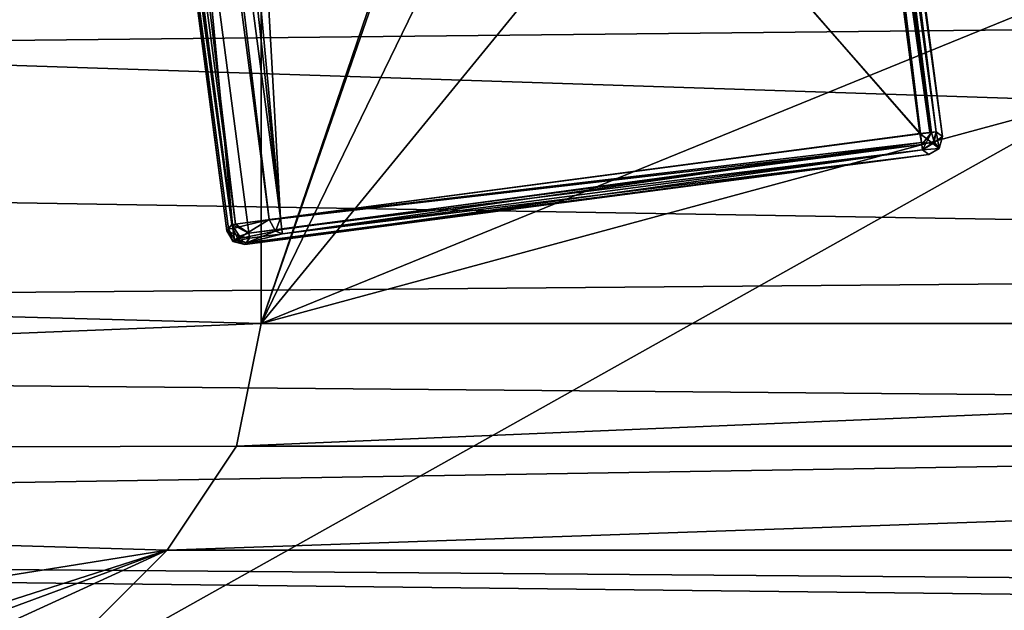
# Model space of a CAD drawing. Header units: millimetres. Extents: x -78 to 78, y -78 to 78.
# Tile 369 of 449: x -10.5 to -4.37, y 49.57 to 53.25. Entities that reach past the tile are written whole.
import ezdxf

# ---------------------------------------------------------------- set-up
doc = ezdxf.new("R2010")
doc.units = ezdxf.units.MM
doc.header["$LTSCALE"] = 41.718519
for name, color, linetype in [('10', 7, 'CONTINUOUS'), ('1745', 7, 'CONTINUOUS'), ('262', 7, 'CONTINUOUS'), ('278', 7, 'CONTINUOUS'), ('280', 7, 'CONTINUOUS'), ('282', 7, 'CONTINUOUS'), ('5470', 7, 'CONTINUOUS'), ('5476', 7, 'CONTINUOUS'), ('5479', 7, 'CONTINUOUS'), ('5480', 7, 'CONTINUOUS'), ('5483', 7, 'CONTINUOUS'), ('5484', 7, 'CONTINUOUS'), ('5485', 7, 'CONTINUOUS'), ('5486', 7, 'CONTINUOUS'), ('5489', 7, 'CONTINUOUS'), ('5490', 7, 'CONTINUOUS'), ('5491', 7, 'CONTINUOUS'), ('5492', 7, 'CONTINUOUS'), ('5493', 7, 'CONTINUOUS'), ('5494', 7, 'CONTINUOUS'), ('5496', 7, 'CONTINUOUS'), ('5497', 7, 'CONTINUOUS'), ('5500', 7, 'CONTINUOUS'), ('5501', 7, 'CONTINUOUS'), ('5502', 7, 'CONTINUOUS'), ('5503', 7, 'CONTINUOUS'), ('5504', 7, 'CONTINUOUS'), ('5505', 7, 'CONTINUOUS'), ('5507', 7, 'CONTINUOUS'), ('5508', 7, 'CONTINUOUS'), ('5509', 7, 'CONTINUOUS'), ('5510', 7, 'CONTINUOUS'), ('5512', 7, 'CONTINUOUS'), ('5513', 7, 'CONTINUOUS'), ('5515', 7, 'CONTINUOUS'), ('5516', 7, 'CONTINUOUS'), ('5518', 7, 'CONTINUOUS'), ('6', 7, 'CONTINUOUS'), ('748', 7, 'CONTINUOUS'), ('768', 7, 'CONTINUOUS'), ('987', 7, 'CONTINUOUS')]:
    doc.layers.add(name, color=color, linetype=linetype)

msp = doc.modelspace()

# ---------------------------------------------------------------- linework, layer by layer
at = {"layer": '10', "linetype": 'CONTINUOUS'}
for points in [[(-45.7061, 61.0325, -2), (10.3225, 53.3394, -2), (-47.73, 52.73, -2), (-45.7061, 61.0325, -2)], [(10.3225, 53.3394, -2), (11.6299, 51.7388, -2), (-47.73, 52.73, -2), (10.3225, 53.3394, -2)], [(-47.73, 52.73, -2), (11.6299, 51.7388, -2), (-44.1935, 51.2639, -2), (-47.73, 52.73, -2)], [(11.6299, 51.7388, -2), (13.4565, 50.7558, -2), (-44.1935, 51.2639, -2), (11.6299, 51.7388, -2)], [(13.4565, 50.7558, -2), (-33, 50, -2), (-44.1935, 51.2639, -2), (13.4565, 50.7558, -2)], [(13.4565, 50.7558, -2), (17.2264, 49.6033, -2), (-33, 50, -2), (13.4565, 50.7558, -2)], [(17.2264, 49.6033, -2), (19.2902, 49.3968, -2), (-33, 50, -2), (17.2264, 49.6033, -2)], [(-33, 50, -2), (19.2902, 49.3968, -2), (-30.8665, 49.1087, -2), (-33, 50, -2)]]:
    msp.add_3dface(points, dxfattribs=at)
at = {"layer": '1745', "linetype": 'CONTINUOUS'}
for points in [[(-7.9703, 75.9162, 28.7), (-31.0424, 69.7372, 28.7), (-28.8782, 50.0362, 28.7), (-7.9703, 75.9162, 28.7)], [(-19.091, 54.5266, 28.7), (-7.9703, 75.9162, 28.7), (-28.8782, 50.0362, 28.7), (-19.091, 54.5266, 28.7)]]:
    msp.add_3dface(points, dxfattribs=at)
at = {"layer": '262', "linetype": 'CONTINUOUS'}
for points in [[(-9, 68, 2), (-9, 51.3567, 2), (-4.8502, 63.531, 2), (-9, 68, 2)], [(-9, 51.3567, 2), (-6, 60, 2), (-4.8502, 63.531, 2), (-9, 51.3567, 2)], [(-6, 60, 2), (-9, 51.3567, 2), (-5.7024, 58.1354, 2), (-6, 60, 2)], [(-5.7024, 58.1354, 2), (-9, 51.3567, 2), (-4.8339, 56.447, 2), (-5.7024, 58.1354, 2)], [(-4.8339, 56.447, 2), (-9, 51.3567, 2), (-1.8192, 54.2828, 2), (-4.8339, 56.447, 2)], [(-9, 51.3567, 2), (9, 51.3567, 2), (1.8654, 54.2978, 2), (-9, 51.3567, 2)], [(-1.8192, 54.2828, 2), (-9, 51.3567, 2), (1.8654, 54.2978, 2), (-1.8192, 54.2828, 2)], [(-9, 51.3567, 2), (-9.1525, 50.5914, 2), (9, 51.3567, 2), (-9, 51.3567, 2)], [(9, 51.3567, 2), (-9.1525, 50.5914, 2), (9.1525, 50.5914, 2), (9, 51.3567, 2)], [(-9.1525, 50.5914, 2), (-9.5858, 49.9425, 2), (9.1525, 50.5914, 2), (-9.1525, 50.5914, 2)], [(9.1525, 50.5914, 2), (-9.5858, 49.9425, 2), (9.5858, 49.9425, 2), (9.1525, 50.5914, 2)], [(-9.5858, 49.9425, 2), (-14.4142, 45.1141, 2), (9.5858, 49.9425, 2), (-9.5858, 49.9425, 2)], [(9.5858, 49.9425, 2), (-14.4142, 45.1141, 2), (14.4142, 45.1141, 2), (9.5858, 49.9425, 2)]]:
    msp.add_3dface(points, dxfattribs=at)
at = {"layer": '278', "linetype": 'CONTINUOUS'}
for points in [[(-9.5858, 49.9425), (-14.4142, 45.1141), (-9.5858, 49.9425, 2), (-9.5858, 49.9425)], [(-14.4142, 45.1141), (-14.4142, 45.1141, 2), (-9.5858, 49.9425, 2), (-14.4142, 45.1141)]]:
    msp.add_3dface(points, dxfattribs=at)
at = {"layer": '280', "linetype": 'CONTINUOUS'}
for points in [[(-9.1524, 50.5914), (-9.1525, 50.5914, 2), (-9, 51.3567, 2), (-9.1524, 50.5914)], [(-9, 51.3567), (-9.1524, 50.5914), (-9, 51.3567, 2), (-9, 51.3567)], [(-9.1524, 50.5914), (-9.5858, 49.9425), (-9.1525, 50.5914, 2), (-9.1524, 50.5914)], [(-9.5858, 49.9425), (-9.5858, 49.9425, 2), (-9.1525, 50.5914, 2), (-9.5858, 49.9425)]]:
    msp.add_3dface(points, dxfattribs=at)
at = {"layer": '282', "linetype": 'CONTINUOUS'}
for points in [[(-9, 68), (-9, 51.3567), (-9, 68, 2), (-9, 68)], [(-9, 51.3567), (-9, 51.3567, 2), (-9, 68, 2), (-9, 51.3567)]]:
    msp.add_3dface(points, dxfattribs=at)
at = {"layer": '5470', "color": 7, "linetype": 'CONTINUOUS'}
for points in [[(-5.716, 58.8142, 21.92), (-4.8897, 52.5378, 21.92), (-9.9104, 58.262, 21.92), (-5.716, 58.8142, 21.92)], [(-9.9104, 58.262, 21.92), (-4.8897, 52.5378, 21.92), (-9.0841, 51.9856, 21.92), (-9.9104, 58.262, 21.92)]]:
    msp.add_3dface(points, dxfattribs=at)
at = {"layer": '5476', "color": 7, "linetype": 'CONTINUOUS'}
for points in [[(-4.8897, 52.5378, 21.92), (-5.716, 58.8142, 21.92), (-5.6497, 58.8229, 21.9457), (-4.8897, 52.5378, 21.92)], [(-5.6174, 58.8272, 22.0095), (-4.8193, 52.5471, 21.9496), (-5.6497, 58.8229, 21.9457), (-5.6174, 58.8272, 22.0095)], [(-4.8193, 52.5471, 21.9496), (-4.8897, 52.5378, 21.92), (-5.6497, 58.8229, 21.9457), (-4.8193, 52.5471, 21.9496)], [(-4.7909, 52.5508, 22.0121), (-4.8193, 52.5471, 21.9496), (-5.6174, 58.8272, 22.0095), (-4.7909, 52.5508, 22.0121)]]:
    msp.add_3dface(points, dxfattribs=at)
at = {"layer": '5479', "color": 7, "linetype": 'CONTINUOUS'}
for points in [[(-9.0841, 51.9856, 21.92), (-4.8897, 52.5378, 21.92), (-4.881, 52.4714, 21.9457), (-9.0841, 51.9856, 21.92)], [(-9.0841, 51.9856, 21.92), (-4.881, 52.4714, 21.9457), (-9.0754, 51.9192, 21.9457), (-9.0841, 51.9856, 21.92)], [(-4.881, 52.4714, 21.9457), (-4.8768, 52.4392, 22.0095), (-9.0754, 51.9192, 21.9457), (-4.881, 52.4714, 21.9457)], [(-9.0754, 51.9192, 21.9457), (-4.8768, 52.4392, 22.0095), (-9.0711, 51.887, 22.0095), (-9.0754, 51.9192, 21.9457)]]:
    msp.add_3dface(points, dxfattribs=at)
at = {"layer": '5480', "color": 7, "linetype": 'CONTINUOUS'}
for points in [[(-4.8897, 52.5378, 21.92), (-4.8193, 52.5471, 21.9496), (-4.881, 52.4714, 21.9457), (-4.8897, 52.5378, 21.92)], [(-4.8193, 52.5471, 21.9496), (-4.8768, 52.4392, 22.0095), (-4.881, 52.4714, 21.9457), (-4.8193, 52.5471, 21.9496)], [(-4.8768, 52.4392, 22.0095), (-4.8193, 52.5471, 21.9496), (-4.8039, 52.4886, 22.0054), (-4.8768, 52.4392, 22.0095)], [(-4.8193, 52.5471, 21.9496), (-4.7909, 52.5508, 22.0121), (-4.8039, 52.4886, 22.0054), (-4.8193, 52.5471, 21.9496)]]:
    msp.add_3dface(points, dxfattribs=at)
at = {"layer": '5483', "color": 7, "linetype": 'CONTINUOUS'}
for points in [[(-9.9104, 58.262, 21.92), (-9.1586, 51.9758, 21.9539), (-9.9904, 58.2515, 21.9608), (-9.9104, 58.262, 21.92)], [(-9.9104, 58.262, 21.92), (-9.0841, 51.9856, 21.92), (-9.1586, 51.9758, 21.9539), (-9.9104, 58.262, 21.92)], [(-9.183, 51.9726, 22.0121), (-10.009, 58.249, 22.0095), (-9.9904, 58.2515, 21.9608), (-9.183, 51.9726, 22.0121)], [(-9.1586, 51.9758, 21.9539), (-9.183, 51.9726, 22.0121), (-9.9904, 58.2515, 21.9608), (-9.1586, 51.9758, 21.9539)]]:
    msp.add_3dface(points, dxfattribs=at)
at = {"layer": '5484', "color": 7, "linetype": 'CONTINUOUS'}
for points in [[(-9.0754, 51.9192, 21.9457), (-9.183, 51.9726, 22.0121), (-9.1586, 51.9758, 21.9539), (-9.0754, 51.9192, 21.9457)], [(-9.0754, 51.9192, 21.9457), (-9.1334, 51.8998, 22.0054), (-9.183, 51.9726, 22.0121), (-9.0754, 51.9192, 21.9457)], [(-9.0841, 51.9856, 21.92), (-9.0754, 51.9192, 21.9457), (-9.1586, 51.9758, 21.9539), (-9.0841, 51.9856, 21.92)], [(-9.0754, 51.9192, 21.9457), (-9.0711, 51.887, 22.0095), (-9.1334, 51.8998, 22.0054), (-9.0754, 51.9192, 21.9457)]]:
    msp.add_3dface(points, dxfattribs=at)
at = {"layer": '5485', "color": 7, "linetype": 'CONTINUOUS'}
for points in [[(-4.8039, 52.4886, 22.0054), (-4.7909, 52.5508, 22.0121), (-4.7716, 52.4469, 22.3428), (-4.8039, 52.4886, 22.0054)], [(-4.7909, 52.5508, 22.0121), (-4.7516, 52.5207, 22.345), (-4.7716, 52.4469, 22.3428), (-4.7909, 52.5508, 22.0121)], [(-4.8768, 52.4392, 22.0095), (-4.8039, 52.4886, 22.0054), (-4.7716, 52.4469, 22.3428), (-4.8768, 52.4392, 22.0095)], [(-4.8375, 52.4088, 22.345), (-4.8768, 52.4392, 22.0095), (-4.7716, 52.4469, 22.3428), (-4.8375, 52.4088, 22.345)]]:
    msp.add_3dface(points, dxfattribs=at)
at = {"layer": '5486', "color": 7, "linetype": 'CONTINUOUS'}
for points in [[(-9.1751, 51.9491, 22.6097), (-9.7756, 58.2797, 22.8407), (-10.0078, 58.2737, 22.6097), (-9.1751, 51.9491, 22.6097)], [(-9.1751, 51.9491, 22.6097), (-8.9493, 52.0033, 22.8407), (-9.7756, 58.2797, 22.8407), (-9.1751, 51.9491, 22.6097)]]:
    msp.add_3dface(points, dxfattribs=at)
at = {"layer": '5489', "color": 7, "linetype": 'CONTINUOUS'}
for points in [[(-9.2131, 51.9333, 22.345), (-10.0486, 58.2791, 22.445), (-10.0486, 58.2791, 22.345), (-9.2131, 51.9333, 22.345)], [(-9.2131, 51.9333, 22.445), (-10.0486, 58.2791, 22.445), (-9.2131, 51.9333, 22.345), (-9.2131, 51.9333, 22.445)]]:
    msp.add_3dface(points, dxfattribs=at)
at = {"layer": '5490', "color": 7, "linetype": 'CONTINUOUS'}
for points in [[(-9.1334, 51.8998, 22.0054), (-9.2131, 51.9333, 22.345), (-9.183, 51.9726, 22.0121), (-9.1334, 51.8998, 22.0054)], [(-9.1747, 51.8672, 22.3428), (-9.2131, 51.9333, 22.345), (-9.1334, 51.8998, 22.0054), (-9.1747, 51.8672, 22.3428)], [(-9.0711, 51.887, 22.0095), (-9.1747, 51.8672, 22.3428), (-9.1334, 51.8998, 22.0054), (-9.0711, 51.887, 22.0095)], [(-9.0711, 51.887, 22.0095), (-9.1012, 51.8475, 22.345), (-9.1747, 51.8672, 22.3428), (-9.0711, 51.887, 22.0095)]]:
    msp.add_3dface(points, dxfattribs=at)
at = {"layer": '5491', "color": 7, "linetype": 'CONTINUOUS'}
for points in [[(-5.6174, 58.8272, 22.0095), (-5.5871, 58.8665, 22.345), (-4.7516, 52.5207, 22.345), (-5.6174, 58.8272, 22.0095)], [(-4.7909, 52.5508, 22.0121), (-5.6174, 58.8272, 22.0095), (-4.7516, 52.5207, 22.345), (-4.7909, 52.5508, 22.0121)]]:
    msp.add_3dface(points, dxfattribs=at)
at = {"layer": '5492', "color": 7, "linetype": 'CONTINUOUS'}
for points in [[(-4.8768, 52.4392, 22.0095), (-4.8375, 52.4088, 22.345), (-9.1012, 51.8475, 22.345), (-4.8768, 52.4392, 22.0095)], [(-9.0711, 51.887, 22.0095), (-4.8768, 52.4392, 22.0095), (-9.1012, 51.8475, 22.345), (-9.0711, 51.887, 22.0095)]]:
    msp.add_3dface(points, dxfattribs=at)
at = {"layer": '5493', "color": 7, "linetype": 'CONTINUOUS'}
for points in [[(-8.9493, 52.0033, 22.8407), (-9.1751, 51.9491, 22.6097), (-9.1437, 51.8844, 22.5942), (-8.9493, 52.0033, 22.8407)], [(-8.9093, 51.9306, 22.8187), (-8.9493, 52.0033, 22.8407), (-9.1437, 51.8844, 22.5942), (-8.9093, 51.9306, 22.8187)], [(-9.092, 51.8597, 22.5495), (-8.9093, 51.9306, 22.8187), (-9.1437, 51.8844, 22.5942), (-9.092, 51.8597, 22.5495)], [(-9.092, 51.8597, 22.5495), (-8.8662, 51.914, 22.7805), (-8.9093, 51.9306, 22.8187), (-9.092, 51.8597, 22.5495)]]:
    msp.add_3dface(points, dxfattribs=at)
at = {"layer": '5494', "color": 7, "linetype": 'CONTINUOUS'}
for points in [[(-10.009, 58.249, 22.0095), (-9.183, 51.9726, 22.0121), (-10.0486, 58.2791, 22.345), (-10.009, 58.249, 22.0095)], [(-9.183, 51.9726, 22.0121), (-9.2131, 51.9333, 22.345), (-10.0486, 58.2791, 22.345), (-9.183, 51.9726, 22.0121)]]:
    msp.add_3dface(points, dxfattribs=at)
at = {"layer": '5496', "color": 7, "linetype": 'CONTINUOUS'}
for points in [[(-9.1747, 51.8672, 22.3428), (-9.2131, 51.9333, 22.445), (-9.2131, 51.9333, 22.345), (-9.1747, 51.8672, 22.3428)], [(-9.1749, 51.8673, 22.4471), (-9.2131, 51.9333, 22.445), (-9.1747, 51.8672, 22.3428), (-9.1749, 51.8673, 22.4471)], [(-9.1012, 51.8475, 22.345), (-9.1012, 51.8475, 22.445), (-9.1749, 51.8673, 22.4471), (-9.1012, 51.8475, 22.345)], [(-9.1012, 51.8475, 22.345), (-9.1749, 51.8673, 22.4471), (-9.1747, 51.8672, 22.3428), (-9.1012, 51.8475, 22.345)]]:
    msp.add_3dface(points, dxfattribs=at)
at = {"layer": '5497', "color": 7, "linetype": 'CONTINUOUS'}
for points in [[(-8.9093, 51.9306, 22.8187), (-8.8785, 52.0127, 22.87), (-8.9493, 52.0033, 22.8407), (-8.9093, 51.9306, 22.8187)], [(-8.8699, 51.942, 22.8402), (-8.8785, 52.0127, 22.87), (-8.9093, 51.9306, 22.8187), (-8.8699, 51.942, 22.8402)], [(-8.8662, 51.914, 22.7805), (-8.8699, 51.942, 22.8402), (-8.9093, 51.9306, 22.8187), (-8.8662, 51.914, 22.7805)]]:
    msp.add_3dface(points, dxfattribs=at)
at = {"layer": '5500', "color": 7, "linetype": 'CONTINUOUS'}
for points in [[(-9.1012, 51.8475, 22.345), (-4.8375, 52.4088, 22.345), (-9.1012, 51.8475, 22.445), (-9.1012, 51.8475, 22.345)], [(-4.8375, 52.4088, 22.345), (-4.8375, 52.4088, 22.445), (-9.1012, 51.8475, 22.445), (-4.8375, 52.4088, 22.345)]]:
    msp.add_3dface(points, dxfattribs=at)
at = {"layer": '5501', "color": 7, "linetype": 'CONTINUOUS'}
for points in [[(-9.7756, 58.2797, 22.8407), (-8.9493, 52.0033, 22.8407), (-9.7048, 58.2891, 22.87), (-9.7756, 58.2797, 22.8407)], [(-8.9493, 52.0033, 22.8407), (-8.8785, 52.0127, 22.87), (-9.7048, 58.2891, 22.87), (-8.9493, 52.0033, 22.8407)]]:
    msp.add_3dface(points, dxfattribs=at)
at = {"layer": '5502', "color": 7, "linetype": 'CONTINUOUS'}
for points in [[(-5.716, 58.8142, 22.87), (-4.8304, 52.5456, 22.8501), (-5.6498, 58.8229, 22.8444), (-5.716, 58.8142, 22.87)], [(-5.716, 58.8142, 22.87), (-4.8927, 52.54, 22.87), (-4.8304, 52.5456, 22.8501), (-5.716, 58.8142, 22.87)], [(-5.6498, 58.8229, 22.8444), (-4.7911, 52.5508, 22.7805), (-5.6172, 58.8272, 22.7779), (-5.6498, 58.8229, 22.8444)], [(-4.8304, 52.5456, 22.8501), (-4.7911, 52.5508, 22.7805), (-5.6498, 58.8229, 22.8444), (-4.8304, 52.5456, 22.8501)]]:
    msp.add_3dface(points, dxfattribs=at)
at = {"layer": '5503', "color": 7, "linetype": 'CONTINUOUS'}
for points in [[(-4.7516, 52.5207, 22.345), (-4.7715, 52.447, 22.4471), (-4.7716, 52.4469, 22.3428), (-4.7516, 52.5207, 22.345)], [(-4.7516, 52.5207, 22.445), (-4.7715, 52.447, 22.4471), (-4.7516, 52.5207, 22.345), (-4.7516, 52.5207, 22.445)], [(-4.7715, 52.447, 22.4471), (-4.8375, 52.4088, 22.445), (-4.7716, 52.4469, 22.3428), (-4.7715, 52.447, 22.4471)], [(-4.8375, 52.4088, 22.445), (-4.8375, 52.4088, 22.345), (-4.7716, 52.4469, 22.3428), (-4.8375, 52.4088, 22.445)]]:
    msp.add_3dface(points, dxfattribs=at)
at = {"layer": '5504', "color": 7, "linetype": 'CONTINUOUS'}
for points in [[(-5.5871, 58.8665, 22.345), (-4.7516, 52.5207, 22.445), (-4.7516, 52.5207, 22.345), (-5.5871, 58.8665, 22.345)], [(-5.5871, 58.8665, 22.445), (-4.7516, 52.5207, 22.445), (-5.5871, 58.8665, 22.345), (-5.5871, 58.8665, 22.445)]]:
    msp.add_3dface(points, dxfattribs=at)
at = {"layer": '5505', "color": 7, "linetype": 'CONTINUOUS'}
for points in [[(-4.8927, 52.54, 22.87), (-5.716, 58.8142, 22.87), (-9.1823, 57.4536, 22.87), (-4.8927, 52.54, 22.87)], [(-9.7048, 58.2891, 22.87), (-8.8785, 52.0127, 22.87), (-9.4989, 57.6956, 22.87), (-9.7048, 58.2891, 22.87)], [(-9.4989, 57.6956, 22.87), (-8.8785, 52.0127, 22.87), (-9.3895, 57.5083, 22.87), (-9.4989, 57.6956, 22.87)], [(-9.3895, 57.5083, 22.87), (-8.8785, 52.0127, 22.87), (-9.1823, 57.4536, 22.87), (-9.3895, 57.5083, 22.87)], [(-8.8785, 52.0127, 22.87), (-4.8927, 52.54, 22.87), (-9.1823, 57.4536, 22.87), (-8.8785, 52.0127, 22.87)]]:
    msp.add_3dface(points, dxfattribs=at)
at = {"layer": '5507', "color": 7, "linetype": 'CONTINUOUS'}
for points in [[(-9.1751, 51.9491, 22.6097), (-10.0078, 58.2737, 22.6097), (-10.0363, 58.2699, 22.5495), (-9.1751, 51.9491, 22.6097)], [(-9.1751, 51.9491, 22.6097), (-10.0363, 58.2699, 22.5495), (-9.2036, 51.9454, 22.5495), (-9.1751, 51.9491, 22.6097)]]:
    msp.add_3dface(points, dxfattribs=at)
at = {"layer": '5508', "color": 7, "linetype": 'CONTINUOUS'}
for points in [[(-10.0363, 58.2699, 22.5495), (-10.0486, 58.2791, 22.445), (-9.2131, 51.9333, 22.445), (-10.0363, 58.2699, 22.5495)], [(-9.2036, 51.9454, 22.5495), (-10.0363, 58.2699, 22.5495), (-9.2131, 51.9333, 22.445), (-9.2036, 51.9454, 22.5495)]]:
    msp.add_3dface(points, dxfattribs=at)
at = {"layer": '5509', "color": 7, "linetype": 'CONTINUOUS'}
for points in [[(-5.6172, 58.8272, 22.7779), (-4.7911, 52.5508, 22.7805), (-5.5871, 58.8665, 22.445), (-5.6172, 58.8272, 22.7779)], [(-4.7911, 52.5508, 22.7805), (-4.7516, 52.5207, 22.445), (-5.5871, 58.8665, 22.445), (-4.7911, 52.5508, 22.7805)]]:
    msp.add_3dface(points, dxfattribs=at)
at = {"layer": '5510', "color": 7, "linetype": 'CONTINUOUS'}
for points in [[(-4.7911, 52.5508, 22.7805), (-4.8113, 52.4776, 22.7847), (-4.7516, 52.5207, 22.445), (-4.7911, 52.5508, 22.7805)], [(-4.7516, 52.5207, 22.445), (-4.8113, 52.4776, 22.7847), (-4.7715, 52.447, 22.4471), (-4.7516, 52.5207, 22.445)], [(-4.8113, 52.4776, 22.7847), (-4.8768, 52.4392, 22.7805), (-4.7715, 52.447, 22.4471), (-4.8113, 52.4776, 22.7847)], [(-4.8768, 52.4392, 22.7805), (-4.8375, 52.4088, 22.445), (-4.7715, 52.447, 22.4471), (-4.8768, 52.4392, 22.7805)]]:
    msp.add_3dface(points, dxfattribs=at)
at = {"layer": '5512', "color": 7, "linetype": 'CONTINUOUS'}
for points in [[(-9.1751, 51.9491, 22.6097), (-9.2036, 51.9454, 22.5495), (-9.1652, 51.8799, 22.5537), (-9.1751, 51.9491, 22.6097)], [(-9.1437, 51.8844, 22.5942), (-9.1751, 51.9491, 22.6097), (-9.1652, 51.8799, 22.5537), (-9.1437, 51.8844, 22.5942)], [(-9.092, 51.8597, 22.5495), (-9.1437, 51.8844, 22.5942), (-9.1652, 51.8799, 22.5537), (-9.092, 51.8597, 22.5495)]]:
    msp.add_3dface(points, dxfattribs=at)
at = {"layer": '5513', "color": 7, "linetype": 'CONTINUOUS'}
for points in [[(-4.7911, 52.5508, 22.7805), (-4.8927, 52.54, 22.87), (-4.8113, 52.4776, 22.7847), (-4.7911, 52.5508, 22.7805)], [(-4.8927, 52.54, 22.87), (-4.7911, 52.5508, 22.7805), (-4.8304, 52.5456, 22.8501), (-4.8927, 52.54, 22.87)], [(-4.8927, 52.54, 22.87), (-4.8827, 52.4845, 22.8544), (-4.8113, 52.4776, 22.7847), (-4.8927, 52.54, 22.87)], [(-4.8827, 52.4845, 22.8544), (-4.8768, 52.4392, 22.7805), (-4.8113, 52.4776, 22.7847), (-4.8827, 52.4845, 22.8544)]]:
    msp.add_3dface(points, dxfattribs=at)
at = {"layer": '5515', "color": 7, "linetype": 'CONTINUOUS'}
for points in [[(-4.8927, 52.54, 22.87), (-8.8785, 52.0127, 22.87), (-4.8827, 52.4845, 22.8544), (-4.8927, 52.54, 22.87)], [(-8.8785, 52.0127, 22.87), (-8.8699, 51.942, 22.8402), (-4.8827, 52.4845, 22.8544), (-8.8785, 52.0127, 22.87)], [(-8.8699, 51.942, 22.8402), (-8.8662, 51.914, 22.7805), (-4.8827, 52.4845, 22.8544), (-8.8699, 51.942, 22.8402)], [(-8.8662, 51.914, 22.7805), (-4.8768, 52.4392, 22.7805), (-4.8827, 52.4845, 22.8544), (-8.8662, 51.914, 22.7805)]]:
    msp.add_3dface(points, dxfattribs=at)
at = {"layer": '5516', "color": 7, "linetype": 'CONTINUOUS'}
for points in [[(-9.2036, 51.9454, 22.5495), (-9.2131, 51.9333, 22.445), (-9.1749, 51.8673, 22.4471), (-9.2036, 51.9454, 22.5495)], [(-9.1652, 51.8799, 22.5537), (-9.2036, 51.9454, 22.5495), (-9.1749, 51.8673, 22.4471), (-9.1652, 51.8799, 22.5537)], [(-9.1012, 51.8475, 22.445), (-9.1652, 51.8799, 22.5537), (-9.1749, 51.8673, 22.4471), (-9.1012, 51.8475, 22.445)], [(-9.1012, 51.8475, 22.445), (-9.092, 51.8597, 22.5495), (-9.1652, 51.8799, 22.5537), (-9.1012, 51.8475, 22.445)]]:
    msp.add_3dface(points, dxfattribs=at)
at = {"layer": '5518', "color": 7, "linetype": 'CONTINUOUS'}
for points in [[(-8.8662, 51.914, 22.7805), (-4.8375, 52.4088, 22.445), (-4.8768, 52.4392, 22.7805), (-8.8662, 51.914, 22.7805)], [(-9.1012, 51.8475, 22.445), (-4.8375, 52.4088, 22.445), (-9.092, 51.8597, 22.5495), (-9.1012, 51.8475, 22.445)], [(-4.8375, 52.4088, 22.445), (-8.8662, 51.914, 22.7805), (-9.092, 51.8597, 22.5495), (-4.8375, 52.4088, 22.445)]]:
    msp.add_3dface(points, dxfattribs=at)
at = {"layer": '6', "linetype": 'CONTINUOUS'}
for points in [[(-9, 68), (-51.8914, 54.9785), (-33, 52), (-9, 68)], [(-9, 51.3567), (-9, 68), (-33, 52), (-9, 51.3567)], [(-29.4635, 50.5339), (-9, 51.3567), (-33, 52), (-29.4635, 50.5339)], [(-9.1524, 50.5914), (-9, 51.3567), (-29.4635, 50.5339), (-9.1524, 50.5914)], [(-9.5858, 49.9425), (-9.1524, 50.5914), (-29.4635, 50.5339), (-9.5858, 49.9425)], [(-28.0008, 47), (-9.5858, 49.9425), (-29.4635, 50.5339), (-28.0008, 47)], [(-20.0065, 46.5994), (-9.5858, 49.9425), (-28.0008, 47), (-20.0065, 46.5994)], [(-20.0065, 46.5994), (-19.2069, 46.3896), (-9.5858, 49.9425), (-20.0065, 46.5994)], [(-19.2069, 46.3896), (-18.6192, 45.8068), (-9.5858, 49.9425), (-19.2069, 46.3896)], [(-9.5858, 49.9425), (-18.6192, 45.8068), (-14.4142, 45.1141), (-9.5858, 49.9425)]]:
    msp.add_3dface(points, dxfattribs=at)
at = {"layer": '748', "color": 7, "linetype": 'CONTINUOUS'}
for points in [[(-18.7192, 53.2343, 28.7), (22.186, 51.8856, 28.7), (1.8474, 56.3991, 28.7), (-18.7192, 53.2343, 28.7)], [(-36.7497, 42.8224, 28.7), (22.186, 51.8856, 28.7), (-18.7192, 53.2343, 28.7), (-36.7497, 42.8224, 28.7)], [(23.2586, 50.9898, 28.7), (22.186, 51.8856, 28.7), (-36.7497, 42.8224, 28.7), (23.2586, 50.9898, 28.7)], [(23.6605, 49.6514, 28.7), (23.2586, 50.9898, 28.7), (-36.7497, 42.8224, 28.7), (23.6605, 49.6514, 28.7)], [(23.6151, 49.1842, 28.7), (23.6605, 49.6514, 28.7), (-36.7497, 42.8224, 28.7), (23.6151, 49.1842, 28.7)]]:
    msp.add_3dface(points, dxfattribs=at)
at = {"layer": '768', "color": 7, "linetype": 'CONTINUOUS'}
msp.add_3dface([(-18.7192, 53.2343, 28.7), (1.8474, 56.3991, 28.7), (-18.8814, 53.7072, 28.2174), (-18.7192, 53.2343, 28.7)], dxfattribs=at)
at = {"layer": '987', "color": 7, "linetype": 'CONTINUOUS'}
for points in [[(-11.3259, 53.2652, 26.2), (-0.7936, 54.4506, 26.2), (-16.2392, 45.7936, 26.2), (-11.3259, 53.2652, 26.2)], [(-0.7936, 54.4506, 26.2), (-0.7936, 45.7936, 26.2), (-16.2392, 45.7936, 26.2), (-0.7936, 54.4506, 26.2)]]:
    msp.add_3dface(points, dxfattribs=at)

doc.saveas('drawing.dxf')
